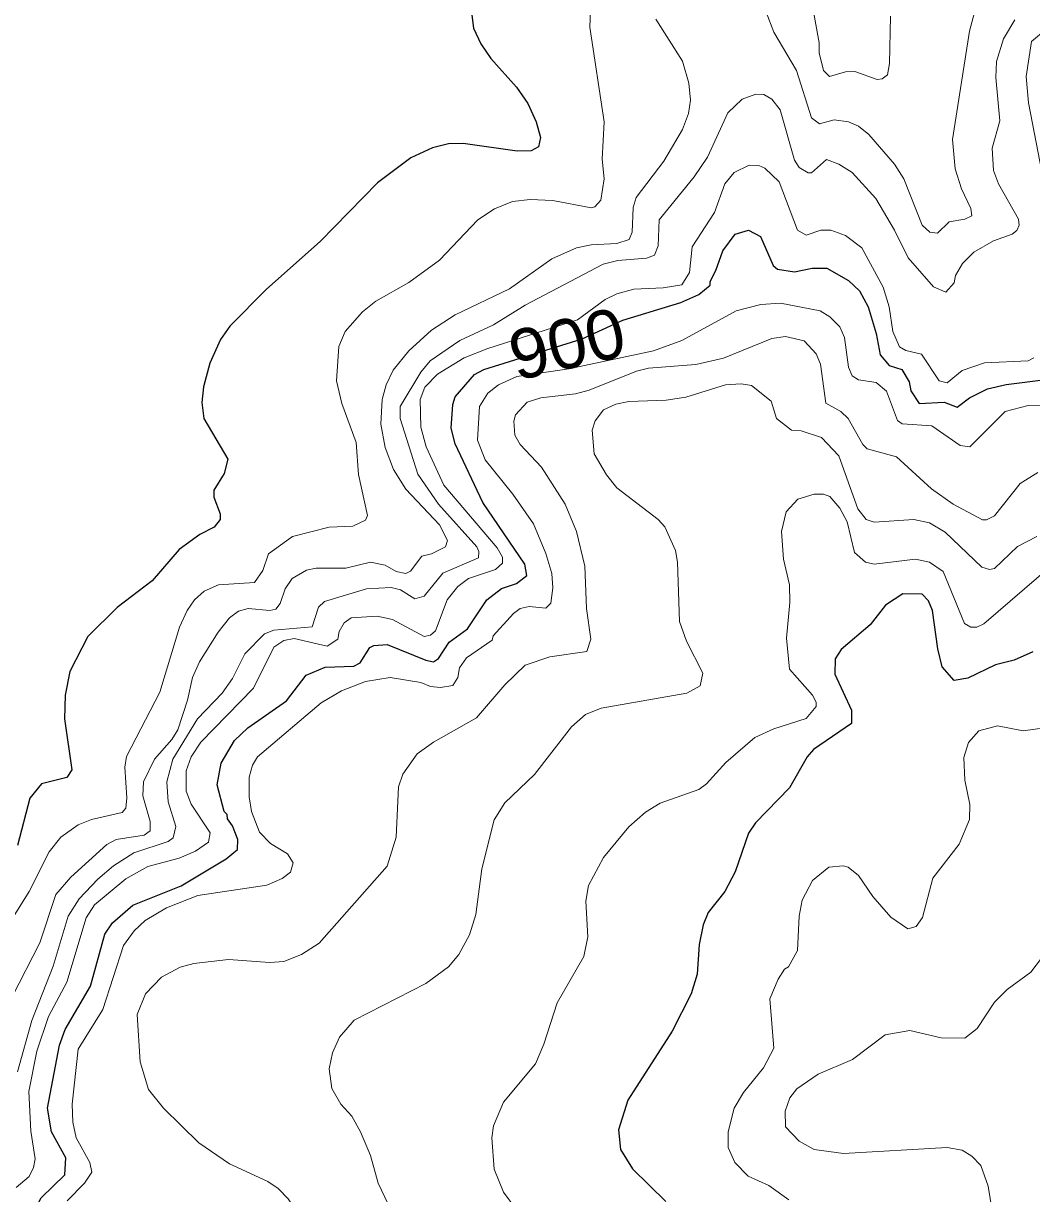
# Model space of a CAD drawing. Extents: x 265 to 291.4, y 7731.5 to 7759.6.
# Drawn here: x 274.292 to 275.919, y 7747.775 to 7749.664 of the extents above; entities that cross this region are included whole.
import ezdxf
from ezdxf.enums import TextEntityAlignment as Align

# ---------------------------------------------------------------- set-up
doc = ezdxf.new("R2010")
doc.units = 0
doc.header["$LTSCALE"] = 0.032
for name, color, linetype, lineweight in [('1', 7, 'Continuous', 25), ('2', 7, 'Continuous', 13), ('61', 7, 'Continuous', 13)]:
    doc.layers.add(name, color=color, linetype=linetype, lineweight=lineweight)

msp = doc.modelspace()

# ---------------------------------------------------------------- linework, layer by layer
at = {"layer": '1'}
for points in [[(275.0118, 7749.7074), (275.0182, 7749.6565), (275.0301, 7749.631), (275.046, 7749.6071), (275.0874, 7749.561), (275.1057, 7749.5348), (275.1192, 7749.5053), (275.1264, 7749.4799), (275.1232, 7749.4647), (275.1113, 7749.4584), (275.089, 7749.4576), (275.0015, 7749.4703), (274.9777, 7749.4695), (274.9522, 7749.4631), (274.9172, 7749.4472), (274.8631, 7749.4067), (274.7708, 7749.312), (274.6841, 7749.2348), (274.6252, 7749.1752), (274.6101, 7749.1537), (274.5926, 7749.1155), (274.5823, 7749.0774), (274.5799, 7749.0519), (274.5831, 7749.0264), (274.6221, 7748.9604), (274.6157, 7748.9373), (274.599, 7748.9103), (274.599, 7748.8992), (274.6093, 7748.8721), (274.6093, 7748.8634), (274.5998, 7748.8506), (274.5767, 7748.8387), (274.5433, 7748.8148), (274.4996, 7748.7639), (274.4431, 7748.7209), (274.3961, 7748.674), (274.3667, 7748.6176), (274.3595, 7748.5794), (274.358, 7748.5412), (274.3699, 7748.4592), (274.3619, 7748.4465), (274.3214, 7748.4362), (274.3023, 7748.4131), (274.2824, 7748.3368)], [(274.7788, 7748.6247), (274.8249, 7748.6263), (274.8353, 7748.6319), (274.8512, 7748.6565), (274.8575, 7748.6597), (274.879, 7748.6613), (274.9411, 7748.6359), (274.9538, 7748.6335), (274.9617, 7748.639), (274.9792, 7748.6653), (275.0087, 7748.6867), (275.0397, 7748.7337), (275.0636, 7748.752), (275.0874, 7748.7599), (275.1041, 7748.7727), (275.1009, 7748.791), (275.0333, 7748.8904), (274.9888, 7748.9851), (274.9824, 7749.0105), (274.9848, 7749.0487), (274.9888, 7749.0614), (275.0198, 7749.0972), (275.0349, 7749.1052), (275.1935, 7749.1546), (275.259, 7749.1851), (275.3531, 7749.2134), (275.3818, 7749.2261), (275.4, 7749.2412), (275.4, 7749.2476), (275.4096, 7749.2651), (275.4207, 7749.2969), (275.4406, 7749.3239), (275.4621, 7749.3303), (275.4812, 7749.32), (275.5019, 7749.273), (275.509, 7749.2675), (275.5361, 7749.2627), (275.5647, 7749.2691), (275.5886, 7749.2691), (275.6236, 7749.2491), (275.6411, 7749.2324), (275.6554, 7749.2062), (275.6681, 7749.1633), (275.6745, 7749.1291), (275.6888, 7749.1115), (275.7095, 7749.1052), (275.7214, 7749.0853), (275.7238, 7749.071), (275.7373, 7749.0503), (275.7779, 7749.0527), (275.7986, 7749.0447), (275.8185, 7749.0598), (275.8479, 7749.0741), (275.8781, 7749.0813), (275.9418, 7749.0893)], [(275.9211, 7748.6494), (275.8909, 7748.6358), (275.8606, 7748.6287), (275.8161, 7748.6072), (275.7938, 7748.6032), (275.7747, 7748.6255), (275.7676, 7748.6542), (275.7588, 7748.7162), (275.7524, 7748.7321), (275.7421, 7748.7424), (275.7111, 7748.7432), (275.6832, 7748.7249), (275.6586, 7748.6931), (275.6116, 7748.6533), (275.6021, 7748.6382), (275.6013, 7748.6136), (275.6283, 7748.5555), (275.6283, 7748.534), (275.5671, 7748.4918), (275.5568, 7748.4799), (275.5281, 7748.4298), (275.4732, 7748.3733), (275.4621, 7748.3566), (275.4406, 7748.2946), (275.4239, 7748.2628), (275.3969, 7748.2286), (275.3889, 7748.2087), (275.3825, 7748.1769), (275.3794, 7748.1291), (275.3698, 7748.0973), (275.3388, 7748.0369), (275.2672, 7747.9255), (275.2521, 7747.8778), (275.2553, 7747.8459), (275.2751, 7747.8149), (275.3285, 7747.7624)], [(274.6046, 7748.4346), (274.6109, 7748.4696), (274.6324, 7748.5062), (274.6539, 7748.5269), (274.7167, 7748.5706), (274.7485, 7748.612), (274.7788, 7748.6247)], [(274.272, 7747.6335), (274.2951, 7747.6789), (274.307, 7747.7425), (274.3205, 7747.768), (274.3587, 7747.8054), (274.3603, 7747.8324), (274.3373, 7747.8746), (274.3309, 7747.9128), (274.35, 7748.0146), (274.3595, 7748.04), (274.4001, 7748.11), (274.4232, 7748.1936), (274.4359, 7748.2119), (274.4686, 7748.2405), (274.5465, 7748.2715), (274.6189, 7748.3153), (274.6372, 7748.3304), (274.638, 7748.3463), (274.6292, 7748.3686), (274.6213, 7748.3797), (274.6205, 7748.3869), (274.6157, 7748.3916), (274.6046, 7748.4346)]]:
    msp.add_lwpolyline(points, dxfattribs=at)
at = {"layer": '2'}
for points in [[(274.5839, 7748.7472), (274.607, 7748.7576), (274.665, 7748.7615), (274.6785, 7748.7806), (274.6873, 7748.8077), (274.7263, 7748.8355), (274.7852, 7748.8506), (274.8233, 7748.8522), (274.844, 7748.8618), (274.8472, 7748.8697), (274.8329, 7748.9358), (274.8289, 7748.9874), (274.8058, 7749.0503), (274.7971, 7749.0869), (274.8011, 7749.1426), (274.8114, 7749.1664), (274.8392, 7749.1983), (274.8607, 7749.2158), (274.914, 7749.246), (274.9633, 7749.2818), (275.0254, 7749.347), (275.0524, 7749.3645), (275.0811, 7749.3764), (275.1097, 7749.3796), (275.1463, 7749.378), (275.2084, 7749.3661), (275.2139, 7749.3677), (275.2235, 7749.3788), (275.229, 7749.413), (275.2258, 7749.4449), (275.229, 7749.5053), (275.206, 7749.6581), (275.2107, 7749.7774)], [(275.5631, 7749.7042), (275.5759, 7749.6326), (275.5759, 7749.6167), (275.583, 7749.5881), (275.5926, 7749.5785), (275.6188, 7749.5857), (275.6339, 7749.5864), (275.6697, 7749.5737), (275.6777, 7749.5745), (275.6864, 7749.5809), (275.6896, 7749.5992), (275.6912, 7749.6756)], [(274.9236, 7748.7353), (274.9387, 7748.7393), (274.9689, 7748.7767), (275.0262, 7748.8013), (275.027, 7748.8117), (275.0238, 7748.8188), (274.9617, 7748.888), (274.9283, 7748.9365), (274.8997, 7749.0264), (274.8997, 7749.0455), (274.9331, 7749.1012), (274.9482, 7749.1195), (274.996, 7749.1521), (275.0508, 7749.1776), (275.1017, 7749.2094), (275.2274, 7749.2754), (275.2513, 7749.281), (275.2974, 7749.285), (275.3102, 7749.2897), (275.3165, 7749.3049), (275.3181, 7749.347), (275.3746, 7749.4162), (275.3961, 7749.448), (275.4287, 7749.5196), (275.4518, 7749.5419), (275.474, 7749.5499), (275.4868, 7749.5491), (275.4995, 7749.5419), (275.513, 7749.5244), (275.5361, 7749.4433), (275.544, 7749.4313), (275.5584, 7749.4226), (275.5639, 7749.4226), (275.5878, 7749.4441), (275.608, 7749.4369), (275.6292, 7749.4234), (275.6673, 7749.3812), (275.6976, 7749.3303), (275.7198, 7749.2858), (275.7604, 7749.2388), (275.7803, 7749.2301), (275.7938, 7749.2452), (275.7962, 7749.2571), (275.8073, 7749.2762), (275.8256, 7749.2945), (275.8575, 7749.3128), (275.8877, 7749.3239), (275.8949, 7749.3295), (275.8988, 7749.3383), (275.898, 7749.3478), (275.8654, 7749.4051), (275.8575, 7749.4266), (275.8551, 7749.4624), (275.8678, 7749.5069), (275.8614, 7749.5769), (275.8622, 7749.6024), (275.8734, 7749.639), (275.8917, 7749.67)], [(275.3125, 7749.6708), (275.3555, 7749.6032), (275.3658, 7749.5674), (275.3682, 7749.5403), (275.365, 7749.5188), (275.3555, 7749.4926)], [(275.8272, 7749.6835), (275.8185, 7749.6517), (275.7914, 7749.4767), (275.7954, 7749.429), (275.8057, 7749.3971), (275.8209, 7749.3653), (275.8225, 7749.3534), (275.8113, 7749.3478), (275.7859, 7749.3438), (275.7668, 7749.3255), (275.7548, 7749.3271), (275.7421, 7749.3383), (275.7127, 7749.413), (275.6976, 7749.4369), (275.6562, 7749.4846), (275.6395, 7749.4981), (275.6236, 7749.5053), (275.6005, 7749.5085), (275.5767, 7749.5021), (275.5639, 7749.5117), (275.5393, 7749.5881), (275.5027, 7749.6501), (275.4907, 7749.6819)], [(275.9418, 7749.6541), (275.9187, 7749.635), (275.91, 7749.5785), (275.9139, 7749.5356), (275.9354, 7749.4242)], [(275.3555, 7749.4926), (275.3253, 7749.4417), (275.2807, 7749.3828), (275.276, 7749.3669), (275.2744, 7749.3271), (275.2696, 7749.3152), (275.2497, 7749.3088)], [(275.9227, 7749.1243), (275.9131, 7749.1195), (275.8431, 7749.1163), (275.8066, 7749.1036), (275.7827, 7749.0837), (275.77, 7749.0869), (275.7413, 7749.1299), (275.7159, 7749.1362), (275.7055, 7749.1418), (275.6952, 7749.1664), (275.6888, 7749.2062), (275.6793, 7749.238), (275.6451, 7749.3017), (275.6188, 7749.3216), (275.595, 7749.3303), (275.579, 7749.3303), (275.5552, 7749.3223), (275.5409, 7749.3303), (275.5114, 7749.4083), (275.4884, 7749.4305), (275.4788, 7749.4345), (275.4629, 7749.4353), (275.439, 7749.4234), (275.4239, 7749.4051), (275.4072, 7749.359), (275.3714, 7749.3033), (275.3666, 7749.2619), (275.3547, 7749.242), (275.3245, 7749.2372), (275.2768, 7749.2348), (275.2497, 7749.2277), (275.2306, 7749.2181), (275.1861, 7749.1855), (275.0413, 7749.1394), (275.0031, 7749.1243), (274.9602, 7749.098), (274.9395, 7749.0766), (274.9323, 7749.0567), (274.9331, 7749.0121), (274.9419, 7748.9803), (274.9705, 7748.9183), (275.0564, 7748.8172), (275.0652, 7748.8021), (275.0652, 7748.7926), (275.054, 7748.7822), (275.0103, 7748.7679), (274.9928, 7748.7552), (274.9757, 7748.7332), (274.9568, 7748.6836), (274.9489, 7748.6763), (274.9389, 7748.6743), (274.8877, 7748.7018), (274.8626, 7748.7071), (274.8208, 7748.7045), (274.8096, 7748.6965), (274.8016, 7748.6826), (274.7996, 7748.67), (274.7824, 7748.6588), (274.7288, 7748.6713), (274.712, 7748.6677), (274.6961, 7748.6573), (274.6631, 7748.5911), (274.5783, 7748.5036), (274.5624, 7748.4798), (274.5545, 7748.4573), (274.5545, 7748.4248), (274.5624, 7748.4036), (274.5932, 7748.3573), (274.5906, 7748.342), (274.5694, 7748.3275), (274.5435, 7748.3162), (274.4925, 7748.303), (274.4574, 7748.2831)], [(275.2497, 7749.3088), (275.2084, 7749.3064), (275.1845, 7749.3017), (275.1447, 7749.2842), (275.0763, 7749.2356), (274.9888, 7749.1935), (274.9506, 7749.1688), (274.914, 7749.1354), (274.8885, 7749.1044), (274.8774, 7749.0805), (274.8711, 7749.0567), (274.8687, 7749.0169), (274.8758, 7748.9795), (274.8893, 7748.9437), (274.9092, 7748.9119), (274.9633, 7748.8546), (274.9761, 7748.8292), (274.9729, 7748.8188), (274.9506, 7748.8077), (274.9347, 7748.8037), (274.9164, 7748.7798), (274.9092, 7748.7758), (274.8933, 7748.779), (274.8758, 7748.7894), (274.852, 7748.7941), (274.8122, 7748.7846), (274.7645, 7748.7846), (274.7486, 7748.7814), (274.7255, 7748.7679), (274.7143, 7748.7512), (274.7064, 7748.7273), (274.6992, 7748.7186), (274.6897, 7748.7162), (274.6547, 7748.7194), (274.6388, 7748.7154), (274.6245, 7748.7043), (274.6062, 7748.6812), (274.5759, 7748.6335), (274.5648, 7748.608), (274.5568, 7748.5714), (274.5409, 7748.5237), (274.5314, 7748.5078), (274.5035, 7748.476), (274.486, 7748.4394), (274.4845, 7748.4171), (274.4964, 7748.3757), (274.4964, 7748.3606), (274.4868, 7748.3535), (274.4415, 7748.3463), (274.4264, 7748.3383), (274.3683, 7748.2858), (274.3445, 7748.258), (274.3182, 7748.18), (274.2736, 7748.0925)], [(275.05, 7748.6756), (275.0827, 7748.7114), (275.0938, 7748.7194), (275.1081, 7748.7225), (275.1352, 7748.7202), (275.1431, 7748.7281), (275.1463, 7748.7528), (275.1447, 7748.7759), (275.1352, 7748.8085), (275.1153, 7748.8562), (275.0819, 7748.9039), (275.0373, 7748.9596), (275.0246, 7748.9914), (275.0278, 7749.0455), (275.0413, 7749.067), (275.0588, 7749.0805), (275.0882, 7749.0941), (275.1719, 7749.1064), (275.3086, 7749.1354), (275.3547, 7749.1521), (275.4422, 7749.1998), (275.482, 7749.2102), (275.5138, 7749.2126), (275.5775, 7749.1998), (275.5934, 7749.1903), (275.6093, 7749.1744), (275.6172, 7749.1569), (275.6236, 7749.1092), (275.6291, 7749.0949), (275.6395, 7749.0885), (275.6681, 7749.0845), (275.6848, 7749.0702), (275.7023, 7749.0232), (275.7103, 7749.0177), (275.758, 7749.0145), (275.8034, 7748.9827), (275.8193, 7748.9803), (275.8765, 7749.0376), (275.9132, 7749.0471), (275.9832, 7749.0487)], [(275.9291, 7748.9389), (275.9004, 7748.9214), (275.859, 7748.8689), (275.8463, 7748.8626), (275.8399, 7748.8626), (275.7922, 7748.888), (275.7572, 7748.9127), (275.7008, 7748.9644), (275.6538, 7748.9771), (275.6466, 7748.9843), (275.6228, 7749.0264), (275.6109, 7749.0376), (275.587, 7749.0511), (275.5782, 7749.1139), (275.5711, 7749.1306), (275.552, 7749.1513), (275.5218, 7749.1585), (275.4995, 7749.1553), (275.4215, 7749.1235), (275.377, 7749.1131), (275.3006, 7749.1076), (275.2815, 7749.1028), (275.2052, 7749.0718), (275.1829, 7749.0662), (275.1272, 7749.0598), (275.1049, 7749.0527), (275.0858, 7749.032), (275.0834, 7749.0217), (275.085, 7748.9994), (275.0938, 7748.9843), (275.128, 7748.9477), (275.1662, 7748.888), (275.1845, 7748.8435), (275.198, 7748.7878), (275.2004, 7748.7194), (275.2075, 7748.6701), (275.2012, 7748.6502), (275.1415, 7748.6414), (275.1017, 7748.6279), (275.0691, 7748.5961), (275.023, 7748.5428), (274.9538, 7748.5038), (274.9275, 7748.4847), (274.9045, 7748.4521), (274.8973, 7748.4314), (274.8933, 7748.3503), (274.879, 7748.3033), (274.7692, 7748.1792), (274.7406, 7748.1609), (274.712, 7748.1498), (274.6897, 7748.1482), (274.6229, 7748.153), (274.5672, 7748.1466), (274.5449, 7748.1403), (274.5147, 7748.1243), (274.4892, 7748.0973), (274.4757, 7748.0639), (274.4805, 7747.9875), (274.494, 7747.943), (274.5179, 7747.9128)], [(274.8909, 7747.7362), (274.8647, 7747.7918), (274.852, 7747.8364), (274.8361, 7747.8746), (274.8217, 7747.9), (274.8042, 7747.9191), (274.7899, 7747.9446), (274.7851, 7747.9764), (274.7907, 7748.0019), (274.8018, 7748.0273), (274.8257, 7748.0551), (274.9411, 7748.114), (274.9777, 7748.1411), (274.9944, 7748.161), (275.0119, 7748.1928), (275.0222, 7748.2254), (275.0317, 7748.2994), (275.0516, 7748.3781), (275.0691, 7748.406), (275.1169, 7748.4513), (275.1765, 7748.5285), (275.1988, 7748.5483), (275.2243, 7748.5587), (275.3627, 7748.5826), (275.3841, 7748.5945), (275.3881, 7748.6152), (275.3619, 7748.6669), (275.3507, 7748.6987), (275.3475, 7748.7942), (275.3444, 7748.8133), (275.3269, 7748.8514), (275.3165, 7748.8634), (275.2497, 7748.9143), (275.233, 7748.935), (275.2131, 7748.9692), (275.2099, 7749.0073), (275.2147, 7749.0225), (275.2282, 7749.04), (275.2481, 7749.0495), (275.2688, 7749.0535), (275.3293, 7749.0559), (275.3611, 7749.0606), (275.4247, 7749.0805), (275.4502, 7749.0821), (275.4669, 7749.0797), (275.4987, 7749.0543), (275.5074, 7749.0264), (275.5313, 7749.0073), (275.5472, 7749.0065), (275.5798, 7748.9954), (275.6077, 7748.966)], [(275.6077, 7748.966), (275.6387, 7748.8801), (275.6522, 7748.8634), (275.665, 7748.8586), (275.7286, 7748.8634), (275.7541, 7748.8578), (275.7795, 7748.8427)], [(275.9497, 7748.7878), (275.8416, 7748.6947), (275.8304, 7748.6891), (275.8209, 7748.6891), (275.8105, 7748.6955), (275.7763, 7748.779), (275.7541, 7748.7942), (275.7318, 7748.7989), (275.665, 7748.791), (275.6506, 7748.7941), (275.6331, 7748.8101), (275.6212, 7748.8594), (275.6093, 7748.8817), (275.5934, 7748.9), (275.583, 7748.9039), (275.5679, 7748.9039), (275.5416, 7748.896), (275.5226, 7748.8753), (275.5154, 7748.8435), (275.5186, 7748.7989), (275.5281, 7748.7576), (275.5289, 7748.7289), (275.5234, 7748.6717), (275.5281, 7748.6215), (275.5655, 7748.5794), (275.5711, 7748.5682), (275.5711, 7748.5611)], [(275.7795, 7748.8427), (275.8384, 7748.7862), (275.8511, 7748.7822), (275.8591, 7748.7838), (275.8964, 7748.8196), (275.9275, 7748.8355)], [(274.4558, 7748.4632), (274.4582, 7748.4807), (274.5123, 7748.5842), (274.5441, 7748.6892), (274.556, 7748.7162), (274.568, 7748.7337), (274.5839, 7748.7472)], [(274.7581, 7748.6899), (274.7684, 7748.7218), (274.778, 7748.7305), (274.8456, 7748.7512), (274.8854, 7748.7536), (274.9005, 7748.7496), (274.9236, 7748.7353)], [(274.2824, 7747.9716), (274.3055, 7748.0544), (274.3397, 7748.1419), (274.3643, 7748.223), (274.3818, 7748.2508), (274.4121, 7748.2827), (274.4375, 7748.3041), (274.4701, 7748.3248), (274.5258, 7748.3431), (274.5338, 7748.3495), (274.5377, 7748.3678), (274.5258, 7748.4076), (274.5234, 7748.4394), (274.533, 7748.476), (274.5727, 7748.5412), (274.6125, 7748.5826), (274.6292, 7748.6064), (274.6491, 7748.6462), (274.6809, 7748.6788), (274.6961, 7748.6844), (274.7581, 7748.6899)], [(274.9649, 7748.5921), (274.9848, 7748.5953), (274.9928, 7748.608), (274.9959, 7748.6239), (275.0071, 7748.6398), (275.0485, 7748.6685), (275.05, 7748.6756)], [(274.3627, 7747.7632), (274.3906, 7747.7918), (274.4025, 7747.8093), (274.3993, 7747.8253), (274.3771, 7747.865), (274.3715, 7747.8905), (274.3707, 7747.9191), (274.3802, 7748.0082), (274.42, 7748.0719), (274.4534, 7748.1753), (274.4709, 7748.1991), (274.4884, 7748.2158), (274.5226, 7748.2365), (274.5736, 7748.2564), (274.6849, 7748.2731), (274.7096, 7748.2834), (274.7231, 7748.2938), (274.7271, 7748.3089), (274.7183, 7748.3232), (274.6905, 7748.3399), (274.673, 7748.3582), (274.6602, 7748.3916), (274.6563, 7748.4155), (274.6563, 7748.4473), (274.6618, 7748.4664), (274.6698, 7748.4799), (274.7724, 7748.5674), (274.805, 7748.5865), (274.844, 7748.6016), (274.8838, 7748.608), (274.9331, 7748.6001), (274.949, 7748.5937), (274.9649, 7748.5921)], [(275.5711, 7748.5611), (275.5552, 7748.542), (275.5027, 7748.5253), (275.4724, 7748.5114), (275.4257, 7748.471), (275.3945, 7748.4362), (275.3818, 7748.4274)], [(275.5273, 7747.7648), (275.4947, 7747.7879), (275.4613, 7747.803), (275.4398, 7747.8253), (275.4295, 7747.8491), (275.4295, 7747.8746), (275.439, 7747.9128), (275.4541, 7747.9382), (275.486, 7747.978), (275.5027, 7748.0098), (275.4963, 7748.0894), (275.5098, 7748.1212), (275.5202, 7748.1371), (275.5265, 7748.1411), (275.5409, 7748.1673), (275.544, 7748.223), (275.5488, 7748.2485), (275.5655, 7748.2803), (275.5918, 7748.3018), (275.6148, 7748.3041), (275.6228, 7748.3017), (275.6395, 7748.2882), (275.6626, 7748.2548), (275.692, 7748.2214), (275.7191, 7748.2023), (275.7326, 7748.2063), (275.7429, 7748.2206), (275.7596, 7748.2842), (275.8018, 7748.3391), (275.8185, 7748.3789), (275.8193, 7748.4028), (275.8113, 7748.4426), (275.8097, 7748.4791), (275.8169, 7748.503), (275.8336, 7748.5221), (275.8638, 7748.53), (275.9052, 7748.5221), (275.9402, 7748.5269)], [(274.2466, 7748.1753), (274.3015, 7748.2628), (274.3333, 7748.3264), (274.3524, 7748.3503), (274.3802, 7748.3702), (274.4017, 7748.3789), (274.4511, 7748.39), (274.4574, 7748.3972), (274.459, 7748.4139), (274.4558, 7748.4632)], [(275.3818, 7748.4274), (275.3197, 7748.4052), (275.2959, 7748.3908), (275.2688, 7748.367), (275.2282, 7748.3177), (275.2036, 7748.2723), (275.1996, 7748.2469), (275.2028, 7748.1896), (275.1964, 7748.1578), (275.1534, 7748.083), (275.132, 7748.0162), (275.1184, 7747.9844), (275.0667, 7747.9223), (275.0508, 7747.8841), (275.0477, 7747.865), (275.0516, 7747.8141), (275.0667, 7747.7775), (275.0866, 7747.7505)], [(274.4574, 7748.2831), (274.4064, 7748.2413), (274.3932, 7748.2201), (274.3619, 7748.1164), (274.3325, 7748.0607), (274.3134, 7748.005), (274.3007, 7747.9398)], [(275.9418, 7748.1641), (275.9179, 7748.1323), (275.8797, 7748.1045), (275.859, 7748.0838), (275.8312, 7748.0416), (275.8113, 7748.0257), (275.7731, 7748.0265), (275.7222, 7748.0384), (275.6825, 7748.0313), (275.63, 7747.9915), (275.5743, 7747.9676), (275.54, 7747.9438), (275.5289, 7747.9295), (275.521, 7747.908), (275.5218, 7747.8825), (275.544, 7747.8595), (275.5679, 7747.8459), (275.6156, 7747.8396), (275.7827, 7747.8491), (275.8066, 7747.8451), (275.8225, 7747.8356), (275.8368, 7747.8205), (275.8487, 7747.7871), (275.8551, 7747.7473)], [(274.3007, 7747.9398), (274.3037, 7747.8756), (274.311, 7747.8312), (274.3083, 7747.8173), (274.301, 7747.8027), (274.2805, 7747.7848)], [(274.5179, 7747.9128), (274.5751, 7747.8571), (274.6245, 7747.8229), (274.6865, 7747.7942), (274.7032, 7747.7831), (274.7191, 7747.7664), (274.7414, 7747.733)]]:
    msp.add_lwpolyline(points, dxfattribs=at)

# ---------------------------------------------------------------- texts
at = {"layer": '61', "width": 1.05}
msp.add_text('900', height=0.08, rotation=13.094, dxfattribs=at).set_placement((275.1783, 7749.1079), align=Align.CENTER)

doc.saveas('drawing.dxf')
